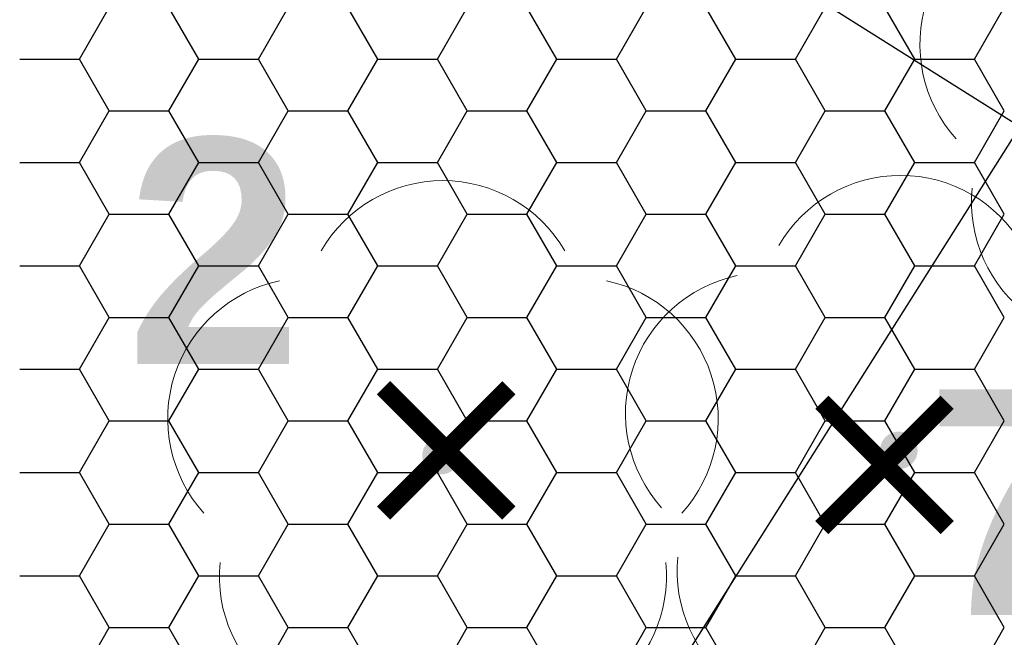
# Model space of a CAD drawing. Extents: x 4615668 to 9294084, y 5325188 to 10688993.
# Tile 639 of 656: x 4651593.63 to 4651596.25, y 5338737.47 to 5338739.11. Entities that reach past the tile are written whole.
import ezdxf

# ---------------------------------------------------------------- set-up
doc = ezdxf.new("R2010")
doc.units = 0
doc.header["$MEASUREMENT"] = 0
doc.linetypes.add('DASHED', pattern=[19.049999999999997, 12.7, -6.35])
for name, color, linetype, lineweight in [('!0017A_GR_DR_WYMPROJ', 1, 'Continuous', 30), ('Wymiar', 7, 'Continuous', 9), ('zielen', 7, 'Continuous', 13)]:
    doc.layers.add(name, color=color, linetype=linetype, lineweight=lineweight)
for name, color, linetype in [('1', 7, 'Continuous'), ('DIM', 7, 'Continuous'), ('hatcz', 253, 'Continuous'), ('sciany', 1, 'Continuous')]:
    doc.layers.add(name, color=color, linetype=linetype)
doc.styles.add('STYLE2', font='arial.ttf')
doc.styles.add('tomek14', font='ISOCP.shx', dxfattribs={"height": 14})
doc.dimstyles.new('1-500', dxfattribs={"dimtxt": 1, "dimasz": 0.5, "dimexe": 0.18, "dimexo": 0.0625, "dimgap": 0.3, "dimtad": 1, "dimzin": 0, "dimdsep": 46, "dimtxsty": 'STYLE2', "dimblk": 'DOT', "dimcen": 0.09, "dimadec": 0, "dimazin": 0, "dimtfac": 1, "dimtmove": 0, "dimatfit": 0, "dimldrblk": 'DOT', "dimfxl": 0, "dimtolj": 1, "dimtzin": 0, "dimarcsym": 0})

# ---------------------------------------------------------------- blocks, each defined once
blk = doc.blocks.new('G$C30F5686F')
at = {"layer": '1', "color": 5, "linetype": 'DASHED', "ltscale": 0.8}
for p, q in [((19.01710916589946, 25.22927779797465), (14.73392108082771, 27.93416720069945)), ((14.83971396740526, 21.46847093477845), (17.72858683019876, 26.04299653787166))]:
    blk.add_line(p, q, dxfattribs=at)
at = {"layer": '1', "color": 254, "linetype": 'Continuous', "lineweight": 30, "ltscale": 0.01, "transparency": 33554528}
for p, q in [((15.22643163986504, 26.22327859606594), (15.30580663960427, 26.36076012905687)), ((15.54393158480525, 26.22327814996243), (15.46455658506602, 26.36075968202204)), ((15.70268163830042, 26.22327859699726), (15.78205663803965, 26.36076012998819)), ((16.02018158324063, 26.2232781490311), (15.9408065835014, 26.36075968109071)), ((16.1789316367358, 26.22327859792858), (16.25830663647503, 26.36076013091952)), ((16.49643158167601, 26.22327814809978), (16.41705658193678, 26.36075968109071)), ((16.65518163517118, 26.22327859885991), (16.7345566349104, 26.36076013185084)), ((16.97268158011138, 26.22327814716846), (16.89330658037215, 26.36075968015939)), ((17.13143163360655, 26.22327859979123), (17.21080663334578, 26.36076013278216)), ((17.44893157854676, 26.22327814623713), (17.36955657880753, 26.36075967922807)), ((17.60768163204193, 26.22327860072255), (17.68705663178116, 26.36076013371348)), ((15.06768199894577, 26.22327832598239), (15.22643199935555, 26.22327832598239)), ((15.30580658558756, 26.08579661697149), (15.22643158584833, 26.22327814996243)), ((15.46455663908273, 26.08579706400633), (15.54393163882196, 26.22327859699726)), ((15.5439319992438, 26.22327832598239), (15.70268199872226, 26.22327832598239)), ((15.78205658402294, 26.08579661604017), (15.70268158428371, 26.2232781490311)), ((15.94080663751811, 26.08579706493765), (16.02018163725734, 26.22327859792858)), ((16.0201819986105, 26.22327832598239), (16.17893199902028, 26.22327832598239)), ((16.25830658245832, 26.08579661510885), (16.17893158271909, 26.22327814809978)), ((16.41705663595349, 26.08579706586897), (16.49643163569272, 26.22327859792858)), ((16.49643199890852, 26.22327832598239), (16.6551819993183, 26.22327832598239)), ((16.7345565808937, 26.08579661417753), (16.65518158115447, 26.22327814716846)), ((16.89330663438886, 26.0857970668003), (16.97268163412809, 26.22327859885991)), ((16.97268199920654, 26.22327832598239), (17.131431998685, 26.22327832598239)), ((17.21080657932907, 26.08579661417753), (17.13143157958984, 26.22327814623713)), ((17.36955663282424, 26.08579706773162), (17.44893163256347, 26.22327859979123)), ((17.44893199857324, 26.22327832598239), (17.60768199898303, 26.22327832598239)), ((17.68705657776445, 26.0857966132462), (17.60768157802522, 26.22327814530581)), ((15.22643163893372, 25.9483155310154), (15.30580663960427, 26.08579706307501)), ((15.30580699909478, 26.08579679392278), (15.46455699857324, 26.08579679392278)), ((15.54393158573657, 25.94831508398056), (15.46455658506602, 26.08579661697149)), ((15.7026816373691, 25.9483155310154), (15.78205663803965, 26.08579706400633)), ((15.78205699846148, 26.08579679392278), (15.94080699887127, 26.08579679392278)), ((16.02018158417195, 25.94831508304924), (15.9408065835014, 26.08579661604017)), ((16.17893163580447, 25.94831553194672), (16.25830663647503, 26.08579706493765)), ((16.25830699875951, 26.08579679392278), (16.41705699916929, 26.08579679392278)), ((16.49643158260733, 25.94831508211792), (16.41705658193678, 26.08579661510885)), ((16.65518163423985, 25.94831553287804), (16.7345566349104, 26.08579706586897)), ((16.73455699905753, 26.08579679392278), (16.89330699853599, 26.08579679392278)), ((16.97268158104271, 25.94831508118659), (16.89330658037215, 26.08579661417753)), ((17.13143163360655, 25.94831553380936), (17.21080663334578, 26.0857970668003)), ((17.21080699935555, 26.08579679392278), (17.36955699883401, 26.08579679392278)), ((17.44893157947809, 25.94831508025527), (17.36955657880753, 26.0857966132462)), ((17.60768163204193, 25.94831553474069), (17.68705663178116, 26.08579706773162)), ((15.06768199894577, 25.94831526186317), (15.22643199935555, 25.94831526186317)), ((15.30580658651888, 25.81083355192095), (15.22643158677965, 25.94831508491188)), ((15.46455663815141, 25.81083399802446), (15.54393163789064, 25.9483155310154)), ((15.5439319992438, 25.94831526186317), (15.70268199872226, 25.94831526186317)), ((15.78205658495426, 25.81083355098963), (15.70268158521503, 25.94831508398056)), ((15.94080663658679, 25.81083399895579), (16.02018163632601, 25.94831553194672)), ((16.0201819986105, 25.94831526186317), (16.17893199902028, 25.94831526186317)), ((16.25830658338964, 25.81083355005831), (16.17893158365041, 25.94831508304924)), ((16.41705663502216, 25.81083399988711), (16.49643163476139, 25.94831553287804)), ((16.49643199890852, 25.94831526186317), (16.6551819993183, 25.94831526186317)), ((16.73455658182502, 25.81083354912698), (16.65518158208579, 25.94831508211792)), ((16.89330663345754, 25.81083400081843), (16.97268163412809, 25.94831553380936)), ((16.97268199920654, 25.94831526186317), (17.131431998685, 25.94831526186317)), ((17.2108065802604, 25.81083354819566), (17.13143158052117, 25.94831508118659)), ((17.36955663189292, 25.81083400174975), (17.44893163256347, 25.94831553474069)), ((17.44893199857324, 25.94831526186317), (17.60768199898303, 25.94831526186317)), ((17.68705657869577, 25.81083354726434), (17.60768157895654, 25.94831508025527)), ((15.22643163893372, 25.67335246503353), (15.30580663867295, 25.81083399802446)), ((15.30580699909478, 25.81083372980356), (15.46455699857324, 25.81083372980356)), ((15.54393158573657, 25.67335201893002), (15.46455658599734, 25.81083355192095)), ((15.7026816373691, 25.67335246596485), (15.78205663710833, 25.81083399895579)), ((15.78205699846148, 25.81083372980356), (15.94080699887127, 25.81083372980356)), ((16.02018158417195, 25.6733520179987), (15.94080658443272, 25.81083355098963)), ((16.17893163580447, 25.67335246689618), (16.2583066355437, 25.81083399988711)), ((16.25830699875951, 25.81083372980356), (16.41705699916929, 25.81083372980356)), ((16.49643158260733, 25.67335201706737), (16.4170565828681, 25.81083355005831)), ((16.65518163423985, 25.6733524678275), (16.73455663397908, 25.81083400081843)), ((16.73455699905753, 25.81083372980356), (16.89330699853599, 25.81083372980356)), ((16.97268158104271, 25.67335201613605), (16.89330658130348, 25.81083354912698)), ((17.13143163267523, 25.67335246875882), (17.21080663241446, 25.81083400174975)), ((17.21080699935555, 25.81083372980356), (17.36955699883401, 25.81083372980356)), ((17.44893157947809, 25.67335201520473), (17.36955657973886, 25.81083354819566)), ((17.60768163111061, 25.67335246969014), (17.68705663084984, 25.81083400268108)), ((15.06768199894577, 25.67335219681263), (15.22643199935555, 25.67335219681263)), ((15.30580658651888, 25.53587048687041), (15.22643158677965, 25.67335201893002)), ((15.46455663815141, 25.53587093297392), (15.54393163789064, 25.67335246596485)), ((15.5439319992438, 25.67335219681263), (15.70268199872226, 25.67335219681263)), ((15.78205658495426, 25.53587048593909), (15.70268158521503, 25.67335201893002)), ((15.94080663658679, 25.53587093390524), (16.02018163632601, 25.67335246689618)), ((16.0201819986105, 25.67335219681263), (16.17893199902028, 25.67335219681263)), ((16.25830658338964, 25.53587048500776), (16.17893158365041, 25.6733520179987)), ((16.41705663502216, 25.53587093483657), (16.49643163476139, 25.6733524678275)), ((16.49643199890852, 25.67335219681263), (16.6551819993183, 25.67335219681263)), ((16.73455658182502, 25.53587048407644), (16.65518158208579, 25.67335201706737)), ((16.89330663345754, 25.53587093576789), (16.97268163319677, 25.67335246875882)), ((16.97268199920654, 25.67335219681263), (17.131431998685, 25.67335219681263)), ((17.2108065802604, 25.53587048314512), (17.13143158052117, 25.67335201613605)), ((17.36955663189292, 25.53587093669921), (17.44893163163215, 25.67335246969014)), ((17.44893199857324, 25.67335219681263), (17.60768199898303, 25.67335219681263)), ((17.68705657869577, 25.5358704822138), (17.60768157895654, 25.67335201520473)), ((15.2264316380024, 25.39838939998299), (15.30580663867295, 25.53587093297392)), ((15.30580699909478, 25.53587066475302), (15.46455699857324, 25.53587066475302)), ((15.5439315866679, 25.39838895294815), (15.46455658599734, 25.53587048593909)), ((15.70268163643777, 25.39838940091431), (15.78205663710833, 25.53587093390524)), ((15.78205699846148, 25.53587066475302), (15.94080699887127, 25.53587066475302)), ((16.02018158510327, 25.39838895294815), (15.94080658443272, 25.53587048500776)), ((16.17893163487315, 25.39838940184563), (16.2583066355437, 25.53587093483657)), ((16.25830699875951, 25.53587066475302), (16.41705699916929, 25.53587066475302)), ((16.49643158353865, 25.39838895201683), (16.4170565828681, 25.53587048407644)), ((16.65518163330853, 25.39838940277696), (16.73455663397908, 25.53587093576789)), ((16.73455699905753, 25.53587066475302), (16.89330699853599, 25.53587066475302)), ((16.97268158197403, 25.39838895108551), (16.89330658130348, 25.53587048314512)), ((17.13143163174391, 25.39838940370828), (17.21080663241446, 25.53587093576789)), ((17.21080699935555, 25.53587066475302), (17.36955699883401, 25.53587066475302)), ((17.44893158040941, 25.39838895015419), (17.36955657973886, 25.5358704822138)), ((17.60768163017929, 25.3983894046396), (17.68705663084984, 25.53587093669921)), ((15.06768199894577, 25.39838913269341), (15.22643199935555, 25.39838913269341)), ((15.30580658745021, 25.26090742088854), (15.22643158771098, 25.39838895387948)), ((15.46455663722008, 25.26090786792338), (15.54393163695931, 25.39838939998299)), ((15.5439319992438, 25.39838913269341), (15.70268199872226, 25.39838913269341)), ((15.78205658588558, 25.26090741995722), (15.70268158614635, 25.39838895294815)), ((15.94080663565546, 25.2609078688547), (16.02018163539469, 25.39838940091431)), ((16.0201819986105, 25.39838913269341), (16.17893199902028, 25.39838913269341)), ((16.25830658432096, 25.2609074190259), (16.17893158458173, 25.39838895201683)), ((16.41705663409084, 25.26090786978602), (16.49643163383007, 25.39838940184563)), ((16.49643199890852, 25.39838913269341), (16.6551819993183, 25.39838913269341)), ((16.73455658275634, 25.26090741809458), (16.65518158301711, 25.39838895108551)), ((16.89330663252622, 25.26090786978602), (16.97268163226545, 25.39838940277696)), ((16.97268199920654, 25.39838913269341), (17.131431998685, 25.39838913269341)), ((17.21080658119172, 25.26090741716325), (17.13143158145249, 25.39838895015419)), ((17.3695566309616, 25.26090787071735), (17.44893163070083, 25.39838940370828)), ((17.44893199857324, 25.39838913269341), (17.60768199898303, 25.39838913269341)), ((17.6870565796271, 25.26090741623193), (17.60768157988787, 25.39838894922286)), ((15.2264316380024, 25.12342633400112), (15.30580663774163, 25.26090786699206)), ((15.30580699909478, 25.2609076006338), (15.46455699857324, 25.2609076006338)), ((15.5439315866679, 25.12342588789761), (15.46455658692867, 25.26090742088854)), ((15.70268163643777, 25.12342633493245), (15.782056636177, 25.26090786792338)), ((15.78205699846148, 25.2609076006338), (15.94080699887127, 25.2609076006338)), ((16.02018158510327, 25.12342588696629), (15.94080658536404, 25.26090741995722)), ((16.17893163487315, 25.12342633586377), (16.25830663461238, 25.2609078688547)), ((16.25830699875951, 25.2609076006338), (16.41705699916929, 25.2609076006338)), ((16.49643158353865, 25.12342588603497), (16.41705658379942, 25.2609074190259)), ((16.65518163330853, 25.12342633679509), (16.73455663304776, 25.26090786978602)), ((16.73455699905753, 25.2609076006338), (16.89330699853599, 25.2609076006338)), ((16.97268158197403, 25.12342588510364), (16.8933065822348, 25.26090741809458)), ((17.13143163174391, 25.12342633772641), (17.21080663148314, 25.26090787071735)), ((17.21080699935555, 25.2609076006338), (17.36955699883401, 25.2609076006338)), ((17.44893158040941, 25.12342588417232), (17.36955658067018, 25.26090741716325)), ((17.60768163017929, 25.12342633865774), (17.68705662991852, 25.26090787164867)), ((15.06768199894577, 25.12342606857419), (15.22643199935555, 25.12342606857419)), ((15.30580658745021, 24.985944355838), (15.22643158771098, 25.12342588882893)), ((15.46455663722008, 24.98594480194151), (15.54393163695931, 25.12342633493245)), ((15.5439319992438, 25.12342606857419), (15.70268199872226, 25.12342606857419)), ((15.78205658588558, 24.98594435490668), (15.70268158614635, 25.12342588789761)), ((15.94080663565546, 24.98594480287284), (16.02018163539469, 25.12342633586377)), ((16.0201819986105, 25.12342606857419), (16.17893199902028, 25.12342606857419)), ((16.25830658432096, 24.98594435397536), (16.17893158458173, 25.12342588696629)), ((16.41705663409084, 24.98594480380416), (16.49643163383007, 25.12342633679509)), ((16.49643199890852, 25.12342606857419), (16.6551819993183, 25.12342606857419)), ((16.73455658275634, 24.98594435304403), (16.65518158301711, 25.12342588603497)), ((16.89330663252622, 24.98594480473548), (16.97268163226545, 25.12342633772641)), ((16.97268199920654, 25.12342606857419), (17.131431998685, 25.12342606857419)), ((17.21080658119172, 24.98594435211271), (17.13143158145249, 25.12342588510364)), ((17.3695566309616, 24.9859448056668), (17.44893163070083, 25.12342633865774)), ((17.44893199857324, 25.12342606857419), (17.60768199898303, 25.12342606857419)), ((17.6870565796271, 24.98594435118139), (17.60768157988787, 25.12342588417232)), ((15.22643163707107, 24.84846326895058), (15.30580663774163, 24.98594480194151)), ((15.30580699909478, 24.98594453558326), (15.46455699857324, 24.98594453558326)), ((15.54393158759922, 24.84846282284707), (15.46455658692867, 24.985944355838)), ((15.70268163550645, 24.8484632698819), (15.782056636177, 24.98594480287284)), ((15.78205699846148, 24.98594453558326), (15.94080699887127, 24.98594453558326)), ((16.0201815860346, 24.84846282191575), (15.94080658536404, 24.98594435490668)), ((16.17893163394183, 24.84846327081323), (16.25830663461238, 24.98594480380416)), ((16.25830699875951, 24.98594453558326), (16.41705699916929, 24.98594453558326)), ((16.49643158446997, 24.84846282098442), (16.41705658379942, 24.98594435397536)), ((16.65518163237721, 24.84846327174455), (16.73455663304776, 24.98594480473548)), ((16.73455699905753, 24.98594453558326), (16.89330699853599, 24.98594453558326)), ((16.97268158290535, 24.8484628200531), (16.8933065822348, 24.98594435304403)), ((17.13143163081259, 24.84846327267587), (17.21080663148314, 24.9859448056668)), ((17.21080699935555, 24.98594453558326), (17.36955699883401, 24.98594453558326)), ((17.44893158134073, 24.84846281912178), (17.36955658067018, 24.98594435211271)), ((17.60768162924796, 24.84846327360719), (17.68705662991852, 24.98594480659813)), ((15.06768199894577, 24.84846300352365), (15.22643199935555, 24.84846300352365)), ((15.30580658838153, 24.71098129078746), (15.2264315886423, 24.84846282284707)), ((15.46455663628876, 24.71098173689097), (15.54393163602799, 24.8484632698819)), ((15.5439319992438, 24.84846300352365), (15.70268199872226, 24.84846300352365)), ((15.78205658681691, 24.71098128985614), (15.70268158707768, 24.84846282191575)), ((15.94080663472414, 24.71098173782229), (16.02018163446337, 24.84846327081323)), ((16.0201819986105, 24.84846300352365), (16.17893199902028, 24.84846300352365)), ((16.25830658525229, 24.71098128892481), (16.17893158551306, 24.84846282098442)), ((16.41705663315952, 24.71098173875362), (16.49643163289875, 24.84846327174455)), ((16.49643199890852, 24.84846300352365), (16.6551819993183, 24.84846300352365)), ((16.73455658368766, 24.71098128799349), (16.65518158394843, 24.8484628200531)), ((16.8933066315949, 24.71098173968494), (16.97268163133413, 24.84846327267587)), ((16.97268199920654, 24.84846300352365), (17.131431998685, 24.84846300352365)), ((17.21080658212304, 24.71098128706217), (17.13143158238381, 24.84846281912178)), ((17.36955663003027, 24.71098174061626), (17.4489316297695, 24.84846327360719)), ((17.44893199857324, 24.84846300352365), (17.60768199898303, 24.84846300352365)), ((17.68705658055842, 24.71098128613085), (17.60768158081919, 24.84846281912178)), ((15.22643163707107, 24.57350020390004), (15.3058066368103, 24.71098173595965)), ((15.30580699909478, 24.71098147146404), (15.46455699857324, 24.71098147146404)), ((15.54393158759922, 24.5734997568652), (15.46455658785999, 24.71098128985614)), ((15.70268163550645, 24.57350020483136), (15.78205663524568, 24.71098173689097)), ((15.78205699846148, 24.71098147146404), (15.94080699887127, 24.71098147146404)), ((16.0201815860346, 24.57349975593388), (15.94080658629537, 24.71098128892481)), ((16.17893163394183, 24.57350020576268), (16.25830663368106, 24.71098173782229)), ((16.25830699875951, 24.71098147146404), (16.41705699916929, 24.71098147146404)), ((16.49643158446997, 24.57349975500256), (16.41705658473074, 24.71098128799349)), ((16.65518163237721, 24.57350020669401), (16.73455663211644, 24.71098173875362)), ((16.73455699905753, 24.71098147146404), (16.89330699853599, 24.71098147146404)), ((16.97268158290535, 24.57349975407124), (16.89330658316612, 24.71098128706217)), ((17.13143163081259, 24.57350020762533), (17.21080663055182, 24.71098173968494)), ((17.21080699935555, 24.71098147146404), (17.36955699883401, 24.71098147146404)), ((17.44893158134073, 24.57349975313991), (17.3695565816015, 24.71098128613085)), ((17.60768162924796, 24.57350020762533), (17.68705662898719, 24.71098174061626))]:
    blk.add_line(p, q, dxfattribs=at)
blk = doc.blocks.new('922_5')
at = {"layer": 'zielen', "linetype": 'Continuous', "lineweight": 13}
h = blk.add_hatch(color=96, dxfattribs=at)
edge = h.paths.add_edge_path()
edge.add_arc((-0.0004999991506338, 3.49246e-10), 0.05, 0, 360)
at = {"layer": 'zielen', "color": 96, "linetype": 'Continuous', "lineweight": 13}
for centre, radius, start, end in [((0.0045000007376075, 0.3570000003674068), 0.374593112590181, 30.12431666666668, 149.8756805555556), ((-0.3524999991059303, 0.0980000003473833), 0.3751972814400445, 101.9987666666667, 221.9758638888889), ((0.3615000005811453, 0.0980000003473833), 0.3752892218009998, 318.024136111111, 78.00123333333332), ((-0.2154999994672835, -0.3209999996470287), 0.3748306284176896, 174.3350361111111, 293.7606888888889), ((0.2245000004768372, -0.3209999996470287), 0.3747665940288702, 246.2393111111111, 5.664963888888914)]:
    blk.add_arc(centre, radius, start, end, dxfattribs=at)
blk = doc.blocks.new('G$C3390F2A0')
at = {"layer": 'zielen', "color": 96, "linetype": 'Continuous', "lineweight": 13}
blk.add_blockref('922_5', (109.7788223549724, 145.1580143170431), dxfattribs=at)
blk = doc.blocks.new('G$C8E15AEAE')
at = {"layer": 'sciany', "lineweight": 0, "ltscale": 40, "const_width": 0.1}
for points in [[(0.0353553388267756, 0.0353553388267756), (0.7021742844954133, 0.7021742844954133)], [(0.0353553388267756, 0.7021742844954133), (0.7021742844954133, 0.0353553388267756)]]:
    blk.add_lwpolyline(points, dxfattribs=at)
blk = doc.blocks.new('_Dot')
at = {"color": 0, "linetype": 'ByBlock', "lineweight": -2}
blk.add_line((-0.5, 0), (-1, 0), dxfattribs=at)
at = {"color": 0, "linetype": 'ByBlock', "const_width": 0.5}
blk.add_lwpolyline([(-0.25, 0, 1), (0.25, 0, 1)], format="xyb", close=True, dxfattribs=at)
blk = doc.blocks.new('*D3837')
at = {"layer": 'Defpoints', "color": 0, "lineweight": 0, "ltscale": 40}
for p in [(4651605.175319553, 5338750.219486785), (4651578.567716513, 5338744.575536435), (4651595.218495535, 5338734.215993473)]:
    blk.add_point(p, dxfattribs=at)
at = {"layer": 'DIM', "color": 0, "lineweight": -2, "ltscale": 40}
for p, q in [((4651578.600733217, 5338744.628603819), (4651588.619628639, 5338760.731863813)), ((4651588.949079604, 5338760.314896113), (4651604.750780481, 5338750.483620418)), ((4651595.251512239, 5338734.269060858), (4651605.270407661, 5338750.372320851))]:
    blk.add_line(p, q, dxfattribs=at)
at = {"layer": 'DIM', "color": 0, "linetype": 'ByBlock', "lineweight": -2, "ltscale": 40, "xscale": 0.5, "yscale": 0.5, "zscale": 0.5}
for p, rotation in [((4651588.524540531, 5338760.579029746), 148.1115444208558), ((4651605.175319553, 5338750.219486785), 328.1115444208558)]:
    blk.add_blockref('_Dot', p, dxfattribs=dict(at, rotation=rotation))
at = {"layer": 'DIM', "color": 0, "lineweight": 0, "ltscale": 40, "insert": (4651597.278129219, 5338756.087498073), "char_height": 1, "attachment_point": 5, "rotation": 328.11154442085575, "style": 'STYLE2'}
blk.add_mtext('\\A1;19.61 ', dxfattribs=at)
blk = doc.blocks.new('*D3838')
at = {"layer": 'Defpoints', "color": 0}
for p in [(4651578.56771653, 5338744.575536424), (4651593.641965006, 5338735.53630372), (4651592.94633618, 5338734.539660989)]:
    blk.add_point(p, dxfattribs=at)
at = {"layer": 'DIM', "color": 0, "lineweight": -2, "ltscale": 40}
for p, q in [((4651578.603488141, 5338744.626787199), (4651579.366367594, 5338745.719781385)), ((4651579.673351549, 5338745.286006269), (4651593.231958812, 5338735.822476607)), ((4651592.982107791, 5338734.590911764), (4651593.744987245, 5338735.68390595))]:
    blk.add_line(p, q, dxfattribs=at)
at = {"layer": 'DIM', "color": 0, "linetype": 'ByBlock', "lineweight": -2, "xscale": 0.5, "yscale": 0.5, "zscale": 0.5}
for p, rotation in [((4651579.263345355, 5338745.572179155), 145.0860338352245), ((4651593.641965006, 5338735.53630372), 325.0860338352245)]:
    blk.add_blockref('_Dot', p, dxfattribs=dict(at, rotation=rotation))
at = {"layer": 'DIM', "color": 0, "lineweight": 0, "ltscale": 40, "insert": (4651586.920493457, 5338741.216608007), "char_height": 1, "attachment_point": 5, "rotation": 325.0860338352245, "style": 'STYLE2'}
blk.add_mtext('\\A1;17.53 ', dxfattribs=at)
blk = doc.blocks.new('*D3851')
at = {"layer": 'Defpoints', "color": 0, "lineweight": 0, "ltscale": 40}
for p in [(4651579.479794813, 5338749.27791935), (4651595.79897947, 5338739.124683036), (4651592.94633618, 5338734.539660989)]:
    blk.add_point(p, dxfattribs=at)
at = {"layer": 'DIM', "color": 0, "lineweight": -2, "ltscale": 40}
for p, q in [((4651595.745912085, 5338739.15769974), (4651579.326960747, 5338749.373007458)), ((4651576.891285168, 5338745.117436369), (4651579.21566118, 5338748.853380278)), ((4651592.893268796, 5338734.572677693), (4651576.474317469, 5338744.787985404))]:
    blk.add_line(p, q, dxfattribs=at)
at = {"layer": 'DIM', "color": 0, "linetype": 'ByBlock', "lineweight": -2, "ltscale": 40, "xscale": 0.5, "yscale": 0.5, "zscale": 0.5}
for p, rotation in [((4651579.479794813, 5338749.27791935), 58.11154446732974), ((4651576.627151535, 5338744.692897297), 238.1115444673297)]:
    blk.add_blockref('_Dot', p, dxfattribs=dict(at, rotation=rotation))
at = {"layer": 'DIM', "color": 0, "lineweight": 0, "ltscale": 40, "insert": (4651577.365233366, 5338747.413607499), "char_height": 1, "attachment_point": 5, "rotation": 58.111544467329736, "style": 'STYLE2'}
blk.add_mtext('\\A1;5.40 ', dxfattribs=at)

msp = doc.modelspace()

# ---------------------------------------------------------------- hatches: boundary and pattern name
at = {"layer": 'hatcz', "lineweight": 0, "transparency": 33554687}
h = msp.add_hatch(dxfattribs=at)
h.set_pattern_fill('AR-CONC', color=256, scale=0.1)
h.set_pattern_definition([(49.99999999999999, (-16734.60844200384, 1868.813515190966), (0.7172601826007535, -0.0627521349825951), [0.075, -0.8250000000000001]), (355, (-16734.60844200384, 1868.813515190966), (-0.138751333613, 0.7521921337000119), [0.06, -0.66]), (100.45144446, (-16734.54867032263, 1868.808285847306), (0.578508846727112, 0.6894399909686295), [0.0637401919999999, -0.7011421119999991]), (46.1842, (-16734.60844200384, 1869.013515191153), (1.067241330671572, -0.1655192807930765), [0.1125, -1.2375]), (96.63563549, (-16734.51950525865, 1868.999721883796), (0.9346619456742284, 0.9741186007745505), [0.095610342, -1.05171376]), (351.1841639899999, (-16734.60844200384, 1869.013515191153), (0.9346619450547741, 0.9741186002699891), [0.09, -0.9900000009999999]), (21, (-16734.50844200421, 1868.963515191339), (0.5969070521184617, -0.4026188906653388), [0.075, -0.8250000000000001]), (325.9999999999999, (-16734.50844200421, 1868.963515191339), (0.2433153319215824, 0.7251500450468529), [0.06, -0.66]), (71.45144474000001, (-16734.45869974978, 1868.929963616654), (0.840222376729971, 0.322531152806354), [0.0637401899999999, -0.7011421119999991]), (37.50000000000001, (-16734.60844200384, 1868.813515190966), (0.0121598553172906, 0.3328938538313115), [0, -0.652, 0, -0.67, 0, -0.6625000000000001]), (7.499999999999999, (-16734.60844200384, 1868.813515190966), (0.2630695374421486, 0.3944117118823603), [0, -0.382, 0, -0.637, 0, -0.2525]), (327.5, (-16734.83144200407, 1868.813515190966), (0.533822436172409, -0.0225548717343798), [0, -0.25, 0, -0.78, 0, -1.035]), (317.5, (-16734.9314420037, 1868.813515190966), (0.5831861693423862, 0.1001049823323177), [0, -0.325, 0, -0.518, 0, -0.735])])
edge = h.paths.add_edge_path()
edge.add_line((4651589.152913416, 5338736.471132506), (4651584.387521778, 5338737.864125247))
edge.add_line((4651584.387521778, 5338737.864125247), (4651587.669521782, 5338744.669125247))
edge.add_line((4651587.669521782, 5338744.669125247), (4651589.825521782, 5338747.769125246))
edge.add_line((4651589.825521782, 5338747.769125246), (4651592.494521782, 5338750.041125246))
edge.add_line((4651592.494521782, 5338750.041125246), (4651594.118336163, 5338750.655252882))
edge.add_line((4651594.118336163, 5338750.655252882), (4651596.810611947, 5338748.830221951))
edge.add_line((4651596.810611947, 5338748.830221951), (4651592.876874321, 5338743.347732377))
edge.add_line((4651592.876874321, 5338743.347732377), (4651590.538726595, 5338739.896251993))
edge.add_line((4651590.538726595, 5338739.896251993), (4651588.484725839, 5338736.745170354))
edge.add_line((4651588.484725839, 5338736.745170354), (4651584.387521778, 5338737.864125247))

# ---------------------------------------------------------------- block references
at = {"layer": '!0017A_GR_DR_WYMPROJ', "linetype": 'Continuous', "lineweight": 18}
msp.add_blockref('G$C30F5686F', (4651578.566414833, 5338712.785122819), dxfattribs=at)
at = {"lineweight": 0, "ltscale": 40, "xscale": 0.5, "yscale": 0.5, "zscale": 0.5}
for p in [(4651594.584440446, 5338737.783284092), (4651595.750356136, 5338737.744852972)]:
    msp.add_blockref('G$C8E15AEAE', p, dxfattribs=at)
at = {"layer": 'Wymiar', "color": 242, "linetype": 'DASHED', "lineweight": 30, "ltscale": 0.01}
msp.add_blockref('G$C3390F2A0', (4651484.976699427, 5338592.795857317), dxfattribs=at)
at = {"layer": 'zielen', "color": 96, "linetype": 'Continuous', "lineweight": 13}
for p in [(4651596.756608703, 5338738.949532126), (4651595.973345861, 5338737.967842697)]:
    msp.add_blockref('922_5', p, dxfattribs=at)

# ---------------------------------------------------------------- texts
at = {"color": 0, "ltscale": 2.5, "char_height": 0.6, "width": 3.86948308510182, "attachment_point": 1, "style": 'tomek14'}
for s, insert in [('{\\fArial|b1|i0|c238|p34;\\C94;2}', (4651593.917635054, 5338738.797928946)), ('{\\fArial|b1|i0|c238|p34;\\C94;7}', (4651596.045027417, 5338738.130230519))]:
    msp.add_mtext(s, dxfattribs=dict(at, insert=insert))

# ---------------------------------------------------------------- dimensions: what is measured, and where the dimension line sits
at = {"layer": 'DIM', "lineweight": 0, "ltscale": 40}
dim = msp.add_aligned_dim(p1=(4651578.567716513, 5338744.575536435), p2=(4651595.218495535, 5338734.215993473), distance=18.848080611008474, dimstyle='1-500', override={"dimpost": ' ', "dimtxsty": 'STYLE2', "dimldrblk": 'Dot'}, dxfattribs=at)
dim.commit()
dim.dimension.update_dxf_attribs({"geometry": '*D3837', "text_midpoint": (4651597.278129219, 5338756.087498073)})
dim = msp.add_linear_dim(base=(4651579.479794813, 5338749.27791935), p1=(4651592.94633618, 5338734.539660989), p2=(4651595.79897947, 5338739.124683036), angle=238.1115444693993, dimstyle='1-500', override={"dimpost": ' ', "dimtxsty": 'STYLE2', "dimldrblk": 'Dot'}, dxfattribs=at)
dim.commit()
dim.dimension.update_dxf_attribs({"geometry": '*D3851', "text_midpoint": (4651577.365233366, 5338747.413607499)})
dim = msp.add_linear_dim(base=(4651593.641965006, 5338735.53630372), p1=(4651578.56771653, 5338744.575536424), p2=(4651592.94633618, 5338734.539660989), angle=325.0860338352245, dimstyle='1-500', override={"dimpost": ' ', "dimtxsty": 'STYLE2', "dimldrblk": 'Dot'}, dxfattribs=at)
dim.commit()
dim.dimension.update_dxf_attribs({"geometry": '*D3838', "text_midpoint": (4651586.456370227, 5338740.551648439), "dimtype": 161})

doc.saveas('drawing.dxf')
